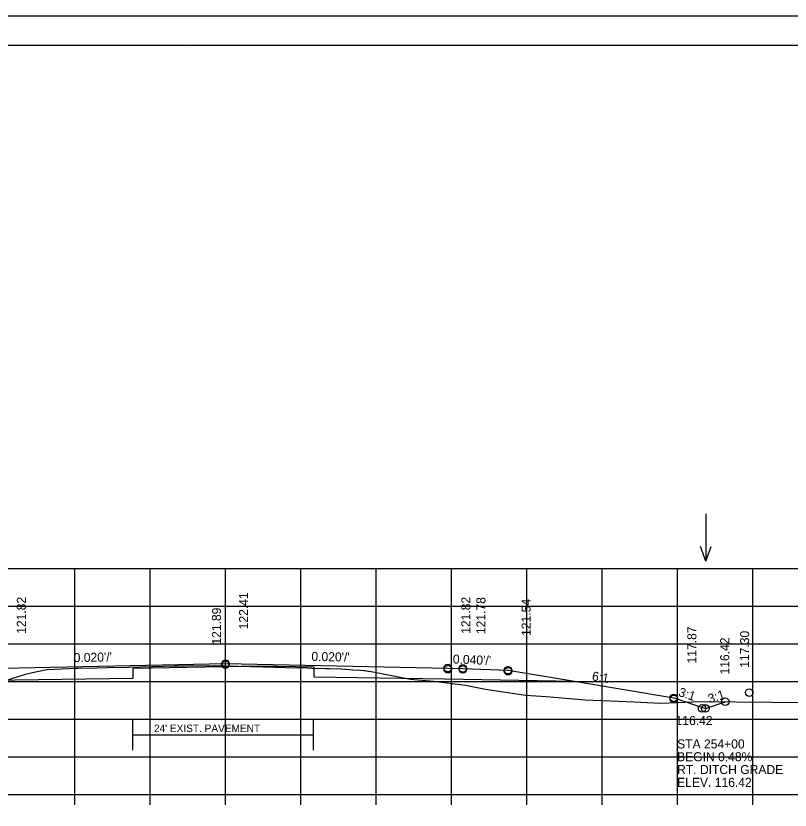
# Model space of a CAD drawing. Extents: x 1175611 to 1176402, y -433344 to -416213.
# Drawn here: x 1175753.1 to 1175855.9, y -420862 to -420756.6 of the extents above; entities that cross this region are included whole.
import ezdxf

# ---------------------------------------------------------------- set-up
doc = ezdxf.new("R2010")
doc.units = 0
for name, color, linetype in [('R_Alt Surface', 7, 'Continuous'), ('R_Axis', 7, 'Continuous'), ('R_Border', 7, 'Continuous'), ('R_Exist Surface', 7, 'Continuous'), ('R_Fin Surface', 7, 'Continuous'), ('R_Grid', 7, 'Continuous'), ('R_No Plot', 7, 'Continuous'), ('R_Water Annot', 7, 'Continuous'), ('R_Xsect Elev', 7, 'Continuous'), ('R_Xsect Slope', 7, 'Continuous')]:
    doc.layers.add(name, color=color, linetype=linetype)

msp = doc.modelspace()

# ---------------------------------------------------------------- linework, layer by layer
at = {"layer": 'R_Alt Surface'}
msp.add_line((1175768.67, -420852.06), (1175792.67, -420852.06), dxfattribs=at)
for points in [[(1175734.18, -420845.01), (1175768.7, -420844.52), (1175768.7, -420843.2), (1175785.5, -420842.86), (1175792.7, -420843.01), (1175792.7, -420844.33), (1175810.08, -420844.59), (1175827.29, -420844.93)], [(1175768.67, -420854.06), (1175768.67, -420850.06)], [(1175792.67, -420854.06), (1175792.67, -420850.06)]]:
    msp.add_lwpolyline(points, dxfattribs=at)
at = {"layer": 'R_Axis'}
for p, q in [((1175640.97, -420859.95), (1175920.97, -420859.95)), ((1175760.97, -420861.35), (1175760.97, -420859.95)), ((1175770.97, -420861.35), (1175770.97, -420859.95)), ((1175780.97, -420861.35), (1175780.97, -420859.95)), ((1175790.97, -420861.35), (1175790.97, -420859.95)), ((1175800.97, -420861.35), (1175800.97, -420859.95)), ((1175810.97, -420861.35), (1175810.97, -420859.95)), ((1175820.97, -420861.35), (1175820.97, -420859.95)), ((1175830.97, -420861.35), (1175830.97, -420859.95)), ((1175840.97, -420861.35), (1175840.97, -420859.95)), ((1175850.97, -420861.35), (1175850.97, -420859.95))]:
    msp.add_line(p, q, dxfattribs=at)
at = {"layer": 'R_Border'}
for p, q in [((1175622.97, -420760.49), (1175939.15, -420760.49)), ((1175775.49, -420760.75), (1175775.49, -420760.75)), ((1175775.49, -420760.75), (1175775.49, -420760.75))]:
    msp.add_line(p, q, dxfattribs=at)
at = {"layer": 'R_Exist Surface'}
msp.add_lwpolyline([(1175747.88, -420846.05), (1175753.58, -420844.24), (1175754.4, -420843.98), (1175755.75, -420843.69), (1175757.26, -420843.38), (1175759.18, -420843.28), (1175760.96, -420843.2), (1175761.38, -420843.18), (1175763.93, -420843.14), (1175765.28, -420843.1), (1175768.15, -420843.04), (1175771.3, -420842.97), (1175772.73, -420842.93), (1175772.82, -420842.93), (1175774.11, -420842.9), (1175775.68, -420842.88), (1175779.46, -420842.85), (1175781, -420842.89), (1175787.54, -420843.05), (1175788.11, -420843.07), (1175788.96, -420843.09), (1175791.86, -420843.16), (1175792.42, -420843.18), (1175794.26, -420843.22), (1175794.77, -420843.24), (1175796.34, -420843.3), (1175796.38, -420843.3), (1175797.86, -420843.39), (1175798.86, -420843.46), (1175799.33, -420843.48), (1175799.49, -420843.5), (1175799.85, -420843.6), (1175800.09, -420843.61), (1175805.54, -420844.64), (1175806.03, -420844.7), (1175808.6, -420844.92), (1175812.84, -420845.44), (1175815.49, -420845.98), (1175820.79, -420846.77), (1175823.54, -420846.93), (1175828.71, -420847.38), (1175835.23, -420847.66), (1175838.75, -420847.85), (1175844.12, -420847.61), (1175862.78, -420847.79)], dxfattribs=at)
at = {"layer": 'R_Fin Surface'}
msp.add_lwpolyline([(1175714.01, -420846.43), (1175718.78, -420848.03), (1175721.47, -420847.13), (1175735.2, -420844.84), (1175743.47, -420843.46), (1175749.47, -420843.22), (1175751.47, -420843.18), (1175780.97, -420842.59), (1175810.47, -420843.18), (1175812.47, -420843.22), (1175818.47, -420843.46), (1175826.75, -420844.84), (1175840.47, -420847.13), (1175844.66, -420848.53), (1175847.31, -420847.64)], dxfattribs=at)
at = {"layer": 'R_Grid'}
for p, q in [((1175640.97, -420829.95), (1175920.97, -420829.95)), ((1175760.97, -420859.95), (1175760.97, -420829.95)), ((1175770.97, -420859.95), (1175770.97, -420829.95)), ((1175780.97, -420859.95), (1175780.97, -420829.95)), ((1175790.97, -420859.95), (1175790.97, -420829.95)), ((1175800.97, -420859.95), (1175800.97, -420829.95)), ((1175810.97, -420859.95), (1175810.97, -420829.95)), ((1175820.97, -420859.95), (1175820.97, -420829.95)), ((1175830.97, -420859.95), (1175830.97, -420829.95)), ((1175840.97, -420859.95), (1175840.97, -420829.95)), ((1175850.97, -420859.95), (1175850.97, -420829.95)), ((1175640.97, -420834.95), (1175920.97, -420834.95)), ((1175640.97, -420839.95), (1175920.97, -420839.95)), ((1175640.97, -420844.95), (1175920.97, -420844.95)), ((1175640.97, -420849.95), (1175920.97, -420849.95)), ((1175640.97, -420854.95), (1175920.97, -420854.95)), ((1175640.97, -420859.95), (1175920.97, -420859.95))]:
    msp.add_line(p, q, dxfattribs=at)
at = {"layer": 'R_No Plot'}
msp.add_line((1175610.57, -420756.59), (1175943.91, -420756.59), dxfattribs=at)
msp.add_lwpolyline([(1175610.57, -420756.59), (1175943.91, -420756.59), (1175943.91, -420969.93), (1175610.57, -420969.93)], close=True, dxfattribs=at)
for centre in [(1175780.97, -420842.59), (1175780.97, -420842.74), (1175810.47, -420843.18), (1175810.47, -420843.33), (1175812.47, -420843.22), (1175812.47, -420843.37), (1175818.47, -420843.46), (1175818.47, -420843.61), (1175840.47, -420847.13), (1175840.47, -420847.27), (1175850.48, -420846.44), (1175847.31, -420847.64), (1175847.31, -420847.64), (1175844.23, -420848.53), (1175844.66, -420848.53), (1175844.66, -420848.53)]:
    msp.add_circle(centre, 0.5, dxfattribs=at)
at = {"layer": 'R_Water Annot'}
for p, q in [((1175844.72, -420822.69), (1175844.72, -420828.97)), ((1175844.72, -420828.97), (1175844.02, -420827.05)), ((1175844.72, -420828.97), (1175845.42, -420827.05))]:
    msp.add_line(p, q, dxfattribs=at)

# ---------------------------------------------------------------- texts
at = {"layer": 'R_Alt Surface'}
msp.add_text("24' EXIST. PAVEMENT", height=1, dxfattribs=at).set_placement((1175771.48, -420851.68))
at = {"layer": 'R_Water Annot'}
for s, p in [('STA 254+00', (1175840.91, -420853.85)), ('BEGIN 0.48%', (1175840.91, -420855.55)), ('RT. DITCH GRADE', (1175840.91, -420857.25)), ('ELEV. 116.42', (1175840.91, -420858.95))]:
    msp.add_text(s, height=1.2, dxfattribs=at).set_placement(p)
at = {"layer": 'R_Xsect Elev'}
for s, p in [('121.82', (1175754.47, -420838.63)), ('122.41', (1175783.97, -420838.04)), ('121.82', (1175813.47, -420838.63)), ('121.78', (1175815.47, -420838.67)), ('121.54', (1175821.47, -420838.91)), ('121.89', (1175780.37, -420840.06)), ('117.87', (1175843.47, -420842.57)), ('117.30', (1175850.47, -420843.14)), ('116.42', (1175847.83, -420844.03))]:
    msp.add_text(s, height=1.2, rotation=90, dxfattribs=at).set_placement(p)
msp.add_text('116.42', height=1.2, dxfattribs=at).set_placement((1175840.71, -420850.74))
at = {"layer": 'R_Xsect Slope'}
for s, rotation, p in [("0.020'/'", 1.1458, (1175760.83, -420842.4)), ("0.020'/'", 358.8542, (1175792.36, -420842.22)), ("0.040'/'", 357.7094, (1175811.12, -420842.57)), ('6:1', 350.5377, (1175829.55, -420844.8)), ('3:1', 341.5651, (1175841, -420846.85)), ('3:1', 18.4349, (1175845.23, -420847.87))]:
    msp.add_text(s, height=1.2, rotation=rotation, dxfattribs=at).set_placement(p)

doc.saveas('drawing.dxf')
